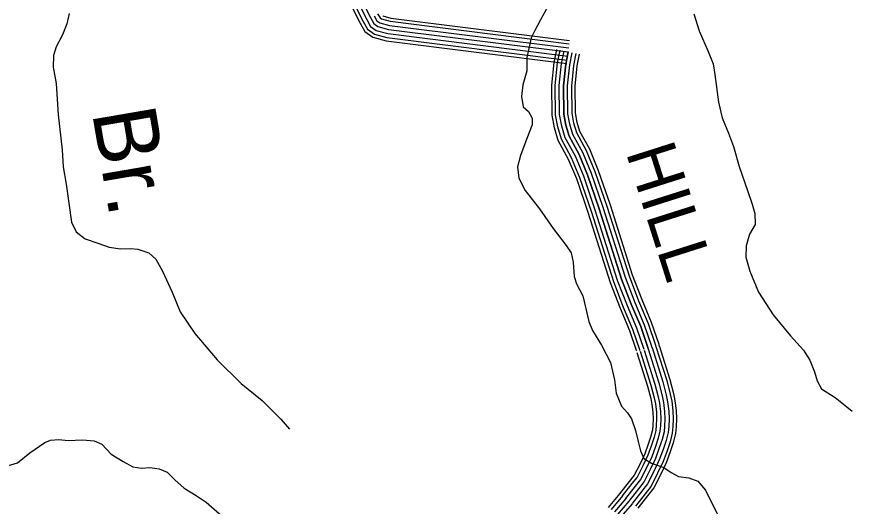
# Model space of a CAD drawing. Extents: x 1788175 to 1969470, y 584502 to 738744.
# Drawn here: x 1835793 to 1842059, y 660292 to 663962 of the extents above; entities that cross this region are included whole.
import ezdxf

# ---------------------------------------------------------------- set-up
doc = ezdxf.new("R2010")
doc.units = 0
for name, color, linetype in [('DESIGN - DRAINAGE - Bridges and Cross Drains Size Text', 7, 'Continuous'), ('DESIGN - ROW - Right-of-Way and Easement Labels', 7, 'Continuous'), ('DESIGN - TRANSPORTATION - Text', 7, 'Continuous'), ('SURVEY - TRANSPORTATION - Roads', 7, 'Continuous')]:
    doc.layers.add(name, color=color, linetype=linetype)

msp = doc.modelspace()

# ---------------------------------------------------------------- linework, layer by layer
at = {"layer": 'DESIGN - TRANSPORTATION - Text'}
for points in [[(1839802.2, 664091.8), (1839720.4, 663938.7), (1839675.4, 663853.2), (1839650.8, 663803.4), (1839619, 663655.7), (1839617.7, 663555.6), (1839588.5, 663451.9), (1839577.4, 663363.9), (1839590.4, 663285.7), (1839629.9, 663251.2), (1839659.3, 663202.8), (1839658.6, 663150.8), (1839619.4, 663049.1), (1839569.8, 662921.6), (1839548.8, 662835.8), (1839557.7, 662751.6), (1839606.5, 662658.9), (1839712.7, 662521.5), (1839816.7, 662374.1), (1839913.1, 662246.9), (1839950.3, 662192.4), (1839965.4, 662122.1), (1839974.1, 662013.9), (1839991.4, 661959.6), (1840038.2, 661871), (1840083.8, 661678.3), (1840110.9, 661609.9), (1840177.4, 661499), (1840245.7, 661370), (1840276.1, 661239.6), (1840288.8, 661141.3), (1840327.6, 661042.8), (1840372.9, 660992.2), (1840404.3, 660947.7), (1840433.2, 660861.3), (1840454.1, 660777), (1840471.2, 660706.7), (1840496.5, 660650.4), (1840554, 660615.6), (1840645.5, 660582.5), (1840701, 660545.8), (1840754.5, 660515.1), (1840832.3, 660506.1), (1840899.9, 660479.3), (1840959, 660412.5), (1841079.8, 660164.8)], [(1836186.3, 663986.3), (1836169.4, 663908.4), (1836136.4, 663826.7), (1836089.3, 663735.2), (1836068.5, 663671.4), (1836067.4, 663583.4), (1836089.8, 663461), (1836104.9, 663226.6), (1836133.6, 662964), (1836142, 662837.8), (1836164.3, 662707.4), (1836204.7, 662422.7), (1836239.8, 662350.2), (1836305.1, 662297.3), (1836408.5, 662262.1), (1836486.1, 662235.1), (1836571.8, 662222), (1836647.8, 662225.1), (1836701.7, 662220.5), (1836783.2, 662191.4), (1836836.6, 662144.8), (1836887.4, 662054.1), (1836957.4, 661897.1), (1837019.5, 661750.2), (1837129.3, 661586.7), (1837296.7, 661390.5), (1837476.3, 661212.2), (1837634.5, 661084.1), (1837774.6, 660944.3), (1837839.6, 660871.4)], [(1840871.1, 663984.3), (1840911.4, 663855.7), (1840977.4, 663700.7), (1841016.2, 663608.2), (1841029.2, 663527.9), (1841056.6, 663321.4), (1841083.1, 663205), (1841129.7, 663090.3), (1841168.4, 662989.8), (1841210.4, 662839.1), (1841272.1, 662658.2), (1841306.8, 662557.7), (1841327.9, 662487.4), (1841330.9, 662405.3), (1841288, 662331.7), (1841262.9, 662244), (1841259.9, 662159.9), (1841290.5, 662053.5), (1841356.5, 661898.5), (1841466.3, 661727), (1841594.2, 661569.3), (1841692.7, 661462.1), (1841739.7, 661387.4), (1841774.6, 661300.9), (1841795.7, 661232.6), (1841828.9, 661172.1), (1841930, 661106.9), (1842017.1, 661037.7), (1842058.7, 661004.1)], [(1835798.6, 660618.6), (1835890.9, 660693.3), (1836004, 660771.5), (1836046.2, 660788.9), (1836108.2, 660791.9), (1836180, 660784.7), (1836286, 660791.1), (1836373.7, 660781.7), (1836431.2, 660756.7), (1836502, 660683.5), (1836591, 660628.1), (1836664.2, 660586.9), (1836728, 660577.8), (1836790, 660582.9), (1836861.8, 660573.7), (1836921.3, 660548.7), (1836978.3, 660489.8), (1837049.2, 660428.6), (1837138.2, 660373.1), (1837213.4, 660323.9), (1837333.5, 660217.9)], [(1835681.9, 660582.6), (1835798.6, 660618.6)]]:
    msp.add_lwpolyline(points, dxfattribs=at)
at = {"layer": 'SURVEY - TRANSPORTATION - Roads'}
for points in [[(1838229.5, 664193.4), (1838367.3, 663914.1), (1838403.3, 663850.6), (1838463.6, 663807.6), (1838564.3, 663780.5), (1839917.6, 663610.9)], [(1838254.1, 664201.7), (1838390, 663926.1), (1838422.9, 663868.2), (1838474.7, 663831.2), (1838569.3, 663805.8), (1839920.8, 663636.4)], [(1838283.7, 664211.7), (1838417.4, 663940.7), (1838446.5, 663889.5), (1838488.2, 663859.7), (1838575.2, 663836.3), (1839924.7, 663667.2)], [(1838313.4, 664221.7), (1838444.8, 663955.2), (1838470, 663910.7), (1838501.6, 663888.2), (1838581.2, 663866.8), (1839928.6, 663698)], [(1838313.4, 664221.7), (1838444.8, 663955.2), (1838470, 663910.7), (1838501.6, 663888.2), (1838581.2, 663866.8), (1839928.6, 663698)], [(1838472.2, 663969.7), (1838493.6, 663932), (1838515.1, 663916.7), (1838587.2, 663897.3), (1839932.4, 663728.7)], [(1838499.6, 663984.2), (1838517.2, 663953.2), (1838528.5, 663945.1), (1838593.1, 663927.8), (1839936.3, 663759.5)], [(1838539.3, 663967.9), (1838597.9, 663952.1), (1839939.3, 663784)], [(1840442.1, 661456.7), (1840441.5, 661459.9), (1840391.2, 661608), (1840320.8, 661773.8), (1840246.5, 661967), (1840078.9, 662493.8), (1839992.5, 662746.1), (1839931.9, 662892.4), (1839854.1, 663033.7), (1839825.5, 663129.9), (1839808.7, 663224.1), (1839806.1, 663448.5), (1839823.8, 663619.7), (1839843.6, 663715.6)], [(1840466.4, 661461.2), (1840465.5, 661466.2), (1840414.3, 661616.8), (1840343.7, 661783), (1840269.8, 661975.2), (1840102.4, 662501.6), (1840015.6, 662754.9), (1839954.3, 662903.1), (1839877.1, 663043.3), (1839849.6, 663135.6), (1839833.4, 663226.4), (1839830.9, 663447.3), (1839848.2, 663615.9), (1839867.8, 663710.5)], [(1840496.9, 661466.8), (1840495.6, 661474), (1840443.3, 661627.9), (1840372.4, 661794.7), (1840299.1, 661985.4), (1840131.8, 662511.3), (1840044.6, 662765.8), (1839982.2, 662916.6), (1839905.8, 663055.4), (1839879.8, 663142.7), (1839864.4, 663229.3), (1839861.9, 663445.9), (1839878.9, 663611.1), (1839898.2, 663704.2)], [(1839928.6, 663698), (1839909.6, 663606.4), (1839892.9, 663444.5), (1839895.4, 663232.2), (1839910, 663149.9), (1839934.6, 663067.4), (1840010.2, 662930), (1840073.6, 662776.8), (1840161.3, 662521.1), (1840328.4, 661995.7), (1840401.2, 661806.3), (1840472.3, 661638.9), (1840525.6, 661481.9), (1840527.4, 661472.5)], [(1840527.4, 661472.5), (1840525.6, 661481.9), (1840472.3, 661638.9), (1840401.2, 661806.3), (1840328.4, 661995.7), (1840161.3, 662521.1), (1840073.6, 662776.8), (1840010.2, 662930), (1839934.6, 663067.4), (1839910, 663149.9), (1839895.4, 663232.2), (1839892.9, 663444.5), (1839909.6, 663606.4), (1839928.6, 663698)], [(1840557.9, 661478.2), (1840555.7, 661489.7), (1840501.3, 661650), (1840429.9, 661817.9), (1840357.6, 662006), (1840190.7, 662530.8), (1840102.6, 662787.7), (1840038.2, 662943.4), (1839963.3, 663079.5), (1839940.2, 663157.1), (1839926.3, 663235.2), (1839923.9, 663443.1), (1839940.2, 663601.6), (1839958.9, 663691.7)], [(1840588.3, 661483.8), (1840585.8, 661497.6), (1840530.3, 661661.1), (1840458.6, 661829.5), (1840386.9, 662016.2), (1840220.2, 662540.5), (1840131.6, 662798.7), (1840066.2, 662956.9), (1839992.1, 663091.5), (1839970.4, 663164.2), (1839957.3, 663238.1), (1839954.9, 663441.7), (1839970.9, 663596.9), (1839989.3, 663685.4)], [(1840613.6, 661488.5), (1840610.7, 661504.1), (1840554.3, 661670.2), (1840482.5, 661839.2), (1840411.2, 662024.8), (1840244.6, 662548.6), (1840155.7, 662807.8), (1840089.4, 662968), (1840016, 663101.5), (1839995.5, 663170.2), (1839983, 663240.5), (1839980.7, 663440.5), (1839996.4, 663593), (1840014.4, 663680.1)], [(1840586.5, 661491.1), (1840667.1, 661234.5), (1840693.9, 661133.2), (1840704.6, 661079), (1840713.2, 661008), (1840715.3, 660947.1), (1840713.1, 660889.1), (1840708.5, 660840.9), (1840692.7, 660775.8), (1840669.6, 660708.6), (1840640.4, 660627.3), (1840598.7, 660539.8), (1840549.6, 660443.8), (1840504.5, 660385.6), (1840431.9, 660293)], [(1840610.1, 661498.5), (1840690.9, 661241.4), (1840718, 661138.8), (1840729.1, 661082.9), (1840737.8, 661009.9), (1840740, 660947.1), (1840737.8, 660887.4), (1840732.9, 660836.8), (1840716.5, 660768.8), (1840692.9, 660700.4), (1840663.2, 660617.8), (1840620.8, 660528.8), (1840570.6, 660430.5), (1840523.9, 660370.4), (1840451.4, 660277.8)], [(1840443.7, 661446.2), (1840523.3, 661192.9), (1840547.9, 661099.5), (1840556.7, 661055.4), (1840563.8, 660996.5), (1840565.5, 660947.3), (1840563.6, 660899), (1840560.4, 660865.8), (1840548.9, 660817.8), (1840528.4, 660758.3), (1840502, 660685), (1840464.4, 660606), (1840422.7, 660524.5), (1840386.4, 660477.7), (1840314.1, 660385.4)], [(1840468.2, 661453.9), (1840548, 661200.1), (1840573, 661105.3), (1840582.1, 661059.5), (1840589.4, 660998.4), (1840591.2, 660947.3), (1840589.3, 660897.3), (1840585.9, 660861.5), (1840573.6, 660810.6), (1840552.6, 660749.8), (1840525.8, 660675.1), (1840487.5, 660594.7), (1840444.5, 660510.6), (1840406.7, 660461.9), (1840334.3, 660369.5)], [(1840497.8, 661463.2), (1840577.8, 661208.7), (1840603.2, 661112.3), (1840612.7, 661064.4), (1840620.4, 661000.8), (1840622.2, 660947.3), (1840620.3, 660895.3), (1840616.5, 660856.3), (1840603.4, 660801.9), (1840581.9, 660739.5), (1840554.4, 660663.1), (1840515.3, 660580.9), (1840470.8, 660493.9), (1840431.1, 660442.8), (1840358.7, 660350.4)], [(1840527.4, 661472.5), (1840607.6, 661217.3), (1840633.4, 661119.3), (1840643.4, 661069.2), (1840651.3, 661003.2), (1840653.2, 660947.2), (1840651.2, 660893.2), (1840647.2, 660851.2), (1840633.1, 660793.2), (1840611.1, 660729.2), (1840583.1, 660651.2), (1840543.1, 660567.2), (1840497.1, 660477.2), (1840455.6, 660423.7), (1840383.1, 660331.3)], [(1840527.4, 661472.5), (1840607.6, 661217.3), (1840633.4, 661119.3), (1840643.4, 661069.2), (1840651.3, 661003.2), (1840653.2, 660947.2), (1840651.2, 660893.2), (1840647.2, 660851.2), (1840633.1, 660793.2), (1840611.1, 660729.2), (1840583.1, 660651.2), (1840543.1, 660567.2), (1840497.1, 660477.2), (1840455.6, 660423.7), (1840383.1, 660331.3)], [(1840557, 661481.8), (1840637.3, 661225.9), (1840663.6, 661126.2), (1840674, 661074.1), (1840682.2, 661005.6), (1840684.3, 660947.2), (1840682.1, 660891.1), (1840677.8, 660846), (1840662.9, 660784.5), (1840640.4, 660718.9), (1840611.7, 660639.2), (1840570.9, 660553.5), (1840523.3, 660460.5), (1840480, 660404.7), (1840407.5, 660312.2)], [(1840316, 660387.7), (1840229.1, 660284.3)], [(1840335.7, 660371.1), (1840249.7, 660268.8)], [(1840359.4, 660351.2), (1840274.4, 660250)], [(1840383.1, 660331.3), (1840299.2, 660231.3)], [(1840383.1, 660331.3), (1840299.2, 660231.3)], [(1840406.9, 660311.3), (1840323.9, 660212.6)]]:
    msp.add_lwpolyline(points, dxfattribs=at)

# ---------------------------------------------------------------- texts
at = {"layer": 'DESIGN - DRAINAGE - Bridges and Cross Drains Size Text'}
msp.add_text('Br.', height=475, rotation=279.72341, dxfattribs=at).set_placement((1836356.6, 663245))
at = {"layer": 'DESIGN - ROW - Right-of-Way and Easement Labels'}
msp.add_text('HILL', height=370, rotation=287.64476, dxfattribs=at).set_placement((1840358.4, 662947.1))

doc.saveas('drawing.dxf')
